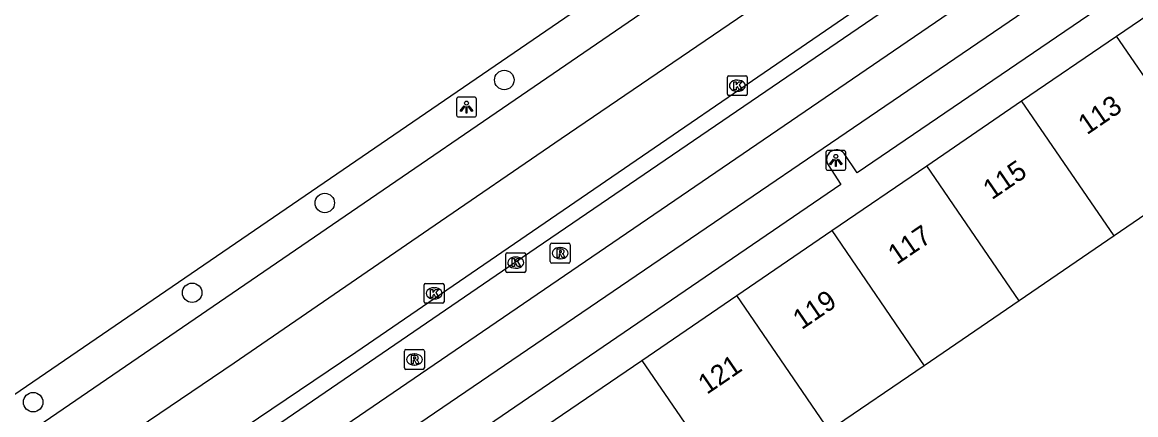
# Model space of a CAD drawing. Extents: x 158087 to 159494, y 382905 to 383981.
# Drawn here: x 158153 to 158208.9, y 383332.3 to 383352.1 of the extents above; entities that cross this region are included whole.
import ezdxf

# ---------------------------------------------------------------- set-up
doc = ezdxf.new("R2010")
doc.units = 0
for name, color, linetype in [('IMGEO_Boom', 7, 'Continuous'), ('IMGEO_Fietspad_gesloten', 7, 'Continuous'), ('IMGEO_Kolk', 7, 'Continuous'), ('IMGEO_Lichtpunt', 7, 'Continuous'), ('IMGEO_OVBaan_gesloten', 7, 'Continuous'), ('IMGEO_Pand', 7, 'Continuous'), ('IMGEO_Pand_nummerreeks', 7, 'Continuous'), ('IMGEO_Rijbaan_lokaal_open', 7, 'Continuous'), ('IMGEO_Rijbaan_regionaal_gesloten', 7, 'Continuous'), ('IMGEO_Rioolput', 7, 'Continuous'), ('IMGEO_Voetpad_open', 7, 'Continuous')]:
    doc.layers.add(name, color=color, linetype=linetype)

msp = doc.modelspace()

# ---------------------------------------------------------------- linework, layer by layer
at = {"layer": 'IMGEO_Boom'}
for centre in [(158177.188, 383349.163), (158168.17, 383342.978), (158161.506, 383338.464), (158153.518, 383332.961)]:
    msp.add_circle(centre, 0.489, dxfattribs=at)
at = {"layer": 'IMGEO_Fietspad_gesloten'}
msp.add_lwpolyline([(158148.903, 383315.422), (158169.017, 383329.233), (158213.468, 383359.564)], dxfattribs=at)
at = {"layer": 'IMGEO_Kolk'}
for p, q in [((158188.396, 383348.449), (158188.396, 383349.301)), ((158188.471, 383349.375), (158189.323, 383349.375)), ((158188.884, 383349.155), (158188.909, 383349.155)), ((158189.397, 383349.301), (158189.397, 383348.449)), ((158189.323, 383348.375), (158188.471, 383348.375)), ((158188.907, 383348.595), (158188.882, 383348.595)), ((158177.262, 383339.552), (158177.262, 383340.404)), ((158177.337, 383340.478), (158178.189, 383340.478)), ((158177.75, 383340.258), (158177.775, 383340.258)), ((158178.263, 383340.404), (158178.263, 383339.552)), ((158178.189, 383339.478), (158177.337, 383339.478)), ((158177.773, 383339.698), (158177.748, 383339.698)), ((158173.163, 383338.007), (158173.163, 383338.859)), ((158173.238, 383338.933), (158174.09, 383338.933)), ((158174.164, 383338.859), (158174.164, 383338.007)), ((158173.651, 383338.713), (158173.676, 383338.713)), ((158174.09, 383337.933), (158173.238, 383337.933)), ((158173.674, 383338.153), (158173.649, 383338.153))]:
    msp.add_line(p, q, dxfattribs=at)
for points in [[(158188.396, 383348.449), (158188.396, 383349.301)], [(158188.471, 383349.375), (158189.323, 383349.375)], [(158188.717, 383349.075), (158188.84, 383349.075), (158188.84, 383348.924), (158188.97, 383349.075), (158189.134, 383349.075), (158188.988, 383348.924), (158189.141, 383348.675), (158188.989, 383348.675), (158188.904, 383348.839), (158188.84, 383348.772), (158188.84, 383348.675), (158188.717, 383348.675), (158188.717, 383349.075)], [(158189.397, 383349.301), (158189.397, 383348.449)], [(158189.323, 383348.375), (158188.471, 383348.375)], [(158177.262, 383339.552), (158177.262, 383340.404)], [(158177.337, 383340.478), (158178.189, 383340.478)], [(158177.583, 383340.178), (158177.706, 383340.178), (158177.706, 383340.027), (158177.836, 383340.178), (158178, 383340.178), (158177.854, 383340.027), (158178.007, 383339.778), (158177.855, 383339.778), (158177.77, 383339.942), (158177.706, 383339.875), (158177.706, 383339.778), (158177.583, 383339.778), (158177.583, 383340.178)], [(158178.263, 383340.404), (158178.263, 383339.552)], [(158178.189, 383339.478), (158177.337, 383339.478)], [(158173.163, 383338.007), (158173.163, 383338.859)], [(158173.238, 383338.933), (158174.09, 383338.933)], [(158174.164, 383338.859), (158174.164, 383338.007)], [(158173.484, 383338.633), (158173.607, 383338.633), (158173.607, 383338.482), (158173.737, 383338.633), (158173.901, 383338.633), (158173.755, 383338.482), (158173.908, 383338.233), (158173.756, 383338.233), (158173.671, 383338.397), (158173.607, 383338.33), (158173.607, 383338.233), (158173.484, 383338.233), (158173.484, 383338.633)], [(158174.09, 383337.933), (158173.238, 383337.933)]]:
    msp.add_lwpolyline(points, dxfattribs=at)
for centre, start, end in [((158188.473, 383349.299), 91.552, 178.448), ((158188.473, 383349.299), 91.552, 178.448), ((158189.321, 383349.299), 1.552, 88.448), ((158189.321, 383349.299), 1.552, 88.448), ((158188.473, 383348.451), 181.552, 268.448), ((158188.473, 383348.451), 181.552, 268.448), ((158189.321, 383348.451), 271.552, 358.448), ((158189.321, 383348.451), 271.552, 358.448), ((158177.339, 383340.402), 91.552, 178.448), ((158177.339, 383340.402), 91.552, 178.448), ((158178.187, 383340.402), 1.552, 88.448), ((158178.187, 383340.402), 1.552, 88.448), ((158177.339, 383339.554), 181.552, 268.448), ((158177.339, 383339.554), 181.552, 268.448), ((158178.187, 383339.554), 271.552, 358.448), ((158178.187, 383339.554), 271.552, 358.448), ((158173.24, 383338.857), 91.552, 178.448), ((158173.24, 383338.857), 91.552, 178.448), ((158174.088, 383338.857), 1.552, 88.448), ((158174.088, 383338.857), 1.552, 88.448), ((158173.24, 383338.009), 181.552, 268.448), ((158173.24, 383338.009), 181.552, 268.448), ((158174.088, 383338.009), 271.552, 358.448), ((158174.088, 383338.009), 271.552, 358.448)]:
    msp.add_arc(centre, 0.0765, start, end, dxfattribs=at)
for centre, major_axis, ratio, start_param, end_param in [((158188.883, 383348.875), (-0.387, 0.002), 0.722429, 4.712389, 7.853982), ((158188.908, 383348.875), (-0.39, 0.002), 0.717154, 1.570796, 4.712389), ((158177.749, 383339.978), (-0.387, 0.002), 0.722429, 4.712389, 7.853982), ((158177.774, 383339.978), (-0.39, 0.002), 0.717154, 1.570796, 4.712389), ((158173.65, 383338.433), (-0.387, 0.002), 0.722429, 4.712389, 7.853982), ((158173.675, 383338.433), (-0.39, 0.002), 0.717154, 1.570796, 4.712389)]:
    msp.add_ellipse(centre, major_axis=major_axis, ratio=ratio, start_param=start_param, end_param=end_param, dxfattribs=at)
at = {"layer": 'IMGEO_Lichtpunt'}
for p, q in [((158174.791, 383348.203), (158174.791, 383347.396)), ((158174.791, 383348.203), (158174.791, 383347.396)), ((158175.693, 383348.298), (158174.885, 383348.298)), ((158175.693, 383348.298), (158174.885, 383348.298)), ((158175.787, 383347.396), (158175.787, 383348.203)), ((158175.787, 383347.396), (158175.787, 383348.203)), ((158174.885, 383347.302), (158175.693, 383347.302)), ((158174.885, 383347.302), (158175.693, 383347.302)), ((158194.249, 383345.619), (158193.441, 383345.619)), ((158194.249, 383345.619), (158193.441, 383345.619)), ((158193.347, 383345.524), (158193.347, 383344.717)), ((158193.347, 383345.524), (158193.347, 383344.717)), ((158194.343, 383344.717), (158194.343, 383345.524)), ((158194.343, 383344.717), (158194.343, 383345.524)), ((158193.441, 383344.623), (158194.249, 383344.623)), ((158193.441, 383344.623), (158194.249, 383344.623))]:
    msp.add_line(p, q, dxfattribs=at)
for points in [[(158175.165, 383347.867), (158175.204, 383347.839), (158175.016, 383347.577), (158174.978, 383347.604), (158175.165, 383347.867)], [(158175.267, 383347.819), (158175.314, 383347.819), (158175.314, 383347.497), (158175.267, 383347.497), (158175.267, 383347.819)], [(158175.377, 383347.839), (158175.415, 383347.866), (158175.602, 383347.604), (158175.563, 383347.576), (158175.377, 383347.839)], [(158193.721, 383345.188), (158193.76, 383345.16), (158193.572, 383344.898), (158193.534, 383344.925), (158193.721, 383345.188)], [(158193.823, 383345.14), (158193.87, 383345.14), (158193.87, 383344.818), (158193.823, 383344.818), (158193.823, 383345.14)], [(158193.933, 383345.16), (158193.971, 383345.187), (158194.158, 383344.925), (158194.119, 383344.897), (158193.933, 383345.16)]]:
    msp.add_lwpolyline(points, dxfattribs=at)
for centre in [(158175.29, 383348.001), (158193.846, 383345.322)]:
    msp.add_circle(centre, 0.0994, dxfattribs=at)
for centre, start, end in [((158174.885, 383348.203), 90, 180), ((158174.885, 383348.203), 90, 180), ((158175.693, 383348.203), 0, 90), ((158175.693, 383348.203), 0, 90), ((158174.885, 383347.396), 180, 270), ((158174.885, 383347.396), 180, 270), ((158175.693, 383347.396), 270, 0), ((158175.693, 383347.396), 270, 360), ((158193.441, 383345.524), 90, 180), ((158193.441, 383345.524), 90, 180), ((158194.249, 383345.524), 0, 90), ((158194.249, 383345.524), 0, 90), ((158193.441, 383344.717), 180, 270), ((158193.441, 383344.717), 180, 270), ((158194.249, 383344.717), 270, 0), ((158194.249, 383344.717), 270, 360)]:
    msp.add_arc(centre, 0.0946, start, end, dxfattribs=at)
at = {"layer": 'IMGEO_OVBaan_gesloten'}
msp.add_lwpolyline([(158120.71, 383311.282), (158126.593, 383315.309), (158126.488, 383315.5), (158225.683, 383383.423), (158290.775, 383428.034), (158292.413, 383429.156), (158295.539, 383431.28)], dxfattribs=at)
at = {"layer": 'IMGEO_Pand'}
for points in [[(158207.953, 383351.372), (158212.725, 383354.634)], [(158203.182, 383348.11), (158207.953, 383351.372)], [(158212.597, 383344.59), (158207.953, 383351.372)], [(158198.411, 383344.848), (158203.182, 383348.11)], [(158207.828, 383341.326), (158203.182, 383348.11)], [(158193.64, 383341.586), (158198.411, 383344.848)], [(158203.058, 383338.062), (158198.411, 383344.848)], [(158212.597, 383344.59), (158207.828, 383341.326)], [(158188.869, 383338.324), (158193.64, 383341.586)], [(158193.64, 383341.586), (158198.288, 383334.797)], [(158207.828, 383341.326), (158203.058, 383338.062)], [(158184.097, 383335.061), (158188.869, 383338.324)], [(158193.518, 383331.533), (158188.869, 383338.324)], [(158203.058, 383338.062), (158198.288, 383334.797)], [(158179.326, 383331.799), (158184.097, 383335.061)], [(158184.097, 383335.061), (158188.748, 383328.269)], [(158198.288, 383334.797), (158193.518, 383331.533)]]:
    msp.add_lwpolyline(points, dxfattribs=at)
at = {"layer": 'IMGEO_Rijbaan_lokaal_open'}
for points in [[(158136.281, 383311.619), (158143.906, 383316.851), (158156.489, 383325.454), (158158.334, 383326.705), (158177.739, 383340.005), (158216.514, 383366.493), (158235.922, 383379.756), (158248.501, 383388.378), (158270.547, 383403.457), (158288.26, 383415.605), (158296.713, 383421.366)], [(158299.772, 383421.047), (158297.888, 383419.791), (158249.821, 383386.895), (158168.177, 383331.08), (158135.484, 383308.657)]]:
    msp.add_lwpolyline(points, dxfattribs=at)
at = {"layer": 'IMGEO_Rijbaan_regionaal_gesloten'}
for points in [[(158343.559, 383454.746), (158337.813, 383450.749), (158323.595, 383440.705), (158319.89, 383438.29), (158306.888, 383431.938), (158301.723, 383429.162), (158296.442, 383425.805), (158206.611, 383364.391), (158200.003, 383359.875), (158193.317, 383355.261), (158180.047, 383346.206), (158173.4, 383341.65), (158163.611, 383334.93), (158153.45, 383328.028), (158150.139, 383325.717), (158140.153, 383318.963), (158130.088, 383311.713), (158120.725, 383304.43), (158110.059, 383297.015)], [(158122.274, 383309.273), (158125.748, 383312.11), (158126.526, 383312.744), (158131.316, 383316.373), (158152.807, 383331.103), (158226.339, 383381.483), (158291.923, 383426.355), (158293.27, 383427.277), (158296.765, 383429.673)], [(158296.668, 383422.637), (158250.34, 383390.703), (158239.558, 383383.344), (158169.725, 383335.466), (158142.338, 383316.977), (158135.713, 383312.45)]]:
    msp.add_lwpolyline(points, dxfattribs=at)
at = {"layer": 'IMGEO_Rioolput'}
for p, q in [((158179.498, 383340.028), (158179.498, 383340.88)), ((158179.573, 383340.954), (158180.425, 383340.954)), ((158179.986, 383340.734), (158180.011, 383340.734)), ((158180.499, 383340.88), (158180.499, 383340.028)), ((158180.425, 383339.954), (158179.573, 383339.954)), ((158180.009, 383340.174), (158179.984, 383340.174)), ((158172.174, 383334.682), (158172.174, 383335.534)), ((158172.249, 383335.608), (158173.101, 383335.608)), ((158173.175, 383335.534), (158173.175, 383334.682)), ((158172.662, 383335.388), (158172.687, 383335.388)), ((158173.101, 383334.608), (158172.249, 383334.608)), ((158172.685, 383334.828), (158172.66, 383334.828))]:
    msp.add_line(p, q, dxfattribs=at)
for points in [[(158179.498, 383340.028), (158179.498, 383340.88)], [(158179.573, 383340.954), (158180.425, 383340.954)], [(158180.087, 383340.652), (158179.835, 383340.654), (158179.835, 383340.254)], [(158180.013, 383340.573), (158179.959, 383340.573), (158179.959, 383340.492)], [(158180.499, 383340.88), (158180.499, 383340.028)], [(158180.425, 383339.954), (158179.573, 383339.954)], [(158179.835, 383340.254), (158179.959, 383340.254), (158179.959, 383340.416), (158179.97, 383340.416)], [(158179.959, 383340.492), (158180.011, 383340.492)], [(158180.017, 383340.387), (158180.088, 383340.254), (158180.228, 383340.254), (158180.163, 383340.38)], [(158172.174, 383334.682), (158172.174, 383335.534)], [(158172.249, 383335.608), (158173.101, 383335.608)], [(158173.175, 383335.534), (158173.175, 383334.682)], [(158172.763, 383335.306), (158172.511, 383335.308), (158172.511, 383334.908)], [(158172.511, 383334.908), (158172.635, 383334.908), (158172.635, 383335.07), (158172.646, 383335.07)], [(158172.689, 383335.227), (158172.635, 383335.227), (158172.635, 383335.146)], [(158172.635, 383335.146), (158172.687, 383335.146)], [(158172.693, 383335.041), (158172.764, 383334.908), (158172.904, 383334.908), (158172.839, 383335.034)], [(158173.101, 383334.608), (158172.249, 383334.608)]]:
    msp.add_lwpolyline(points, dxfattribs=at)
for centre, radius, start, end in [((158179.575, 383340.878), 0.0765, 91.552, 178.448), ((158179.575, 383340.878), 0.0765, 91.552, 178.448), ((158179.995, 383340.681), 0.19, 274.7715, 282.9687), ((158180.019, 383340.477), 0.0964, 77.0061, 93.1865), ((158180.033, 383340.534), 0.0378, 276.6634, 79.6772), ((158180.086, 383340.542), 0.109, 350.3612, 89.416), ((158180.084, 383340.542), 0.112, 277.5842, 350.9817), ((158180.423, 383340.878), 0.0765, 1.552, 88.448), ((158180.423, 383340.878), 0.0765, 1.552, 88.448), ((158179.575, 383340.03), 0.0765, 181.552, 268.448), ((158179.575, 383340.03), 0.0765, 181.552, 268.448), ((158179.969, 383340.363), 0.0533, 26.0293, 88.6989), ((158180.068, 383340.327), 0.108, 29.5134, 73.7905), ((158180.423, 383340.03), 0.0765, 271.552, 358.448), ((158180.423, 383340.03), 0.0765, 271.552, 358.448), ((158172.251, 383335.532), 0.0765, 91.552, 178.448), ((158172.251, 383335.532), 0.0765, 91.552, 178.448), ((158173.099, 383335.532), 0.0765, 1.552, 88.448), ((158173.099, 383335.532), 0.0765, 1.552, 88.448), ((158172.645, 383335.017), 0.0533, 26.0293, 88.6989), ((158172.671, 383335.335), 0.19, 274.7715, 282.9687), ((158172.695, 383335.131), 0.0964, 77.0061, 93.1865), ((158172.709, 383335.188), 0.0378, 276.6634, 79.6772), ((158172.762, 383335.196), 0.109, 350.3612, 89.416), ((158172.76, 383335.196), 0.112, 277.5842, 350.9817), ((158172.744, 383334.981), 0.108, 29.5134, 73.7905), ((158172.251, 383334.684), 0.0765, 181.552, 268.448), ((158172.251, 383334.684), 0.0765, 181.552, 268.448), ((158173.099, 383334.684), 0.0765, 271.552, 358.448), ((158173.099, 383334.684), 0.0765, 271.552, 358.448)]:
    msp.add_arc(centre, radius, start, end, dxfattribs=at)
for centre, major_axis, ratio, start_param, end_param in [((158179.985, 383340.454), (-0.387, 0.002), 0.722429, 4.712389, 7.853982), ((158180.01, 383340.454), (-0.39, 0.002), 0.717154, 1.570796, 4.712389), ((158172.661, 383335.108), (-0.387, 0.002), 0.722429, 4.712389, 7.853982), ((158172.686, 383335.108), (-0.39, 0.002), 0.717154, 1.570796, 4.712389)]:
    msp.add_ellipse(centre, major_axis=major_axis, ratio=ratio, start_param=start_param, end_param=end_param, dxfattribs=at)
at = {"layer": 'IMGEO_Voetpad_open'}
for points in [[(158213.222, 383358.174), (158213.785, 383357.36), (158194.911, 383344.488), (158194.267, 383345.466)], [(158193.456, 383344.892), (158194.098, 383343.91), (158170.579, 383327.839), (158169.94, 383328.812)]]:
    msp.add_lwpolyline(points, dxfattribs=at)
msp.add_arc((158193.88, 383345.153), 0.498, 38.9695, 211.6098, dxfattribs=at)

# ---------------------------------------------------------------- texts
at = {"layer": 'IMGEO_Pand_nummerreeks'}
for s, p in [('113', (158206.462, 383346.378)), ('115', (158201.684, 383343.111)), ('117', (158196.906, 383339.845)), ('119', (158192.128, 383336.578)), ('121', (158187.369, 383333.325))]:
    msp.add_text(s, height=1, rotation=34.3605, dxfattribs=at).set_placement(p)

doc.saveas('drawing.dxf')
